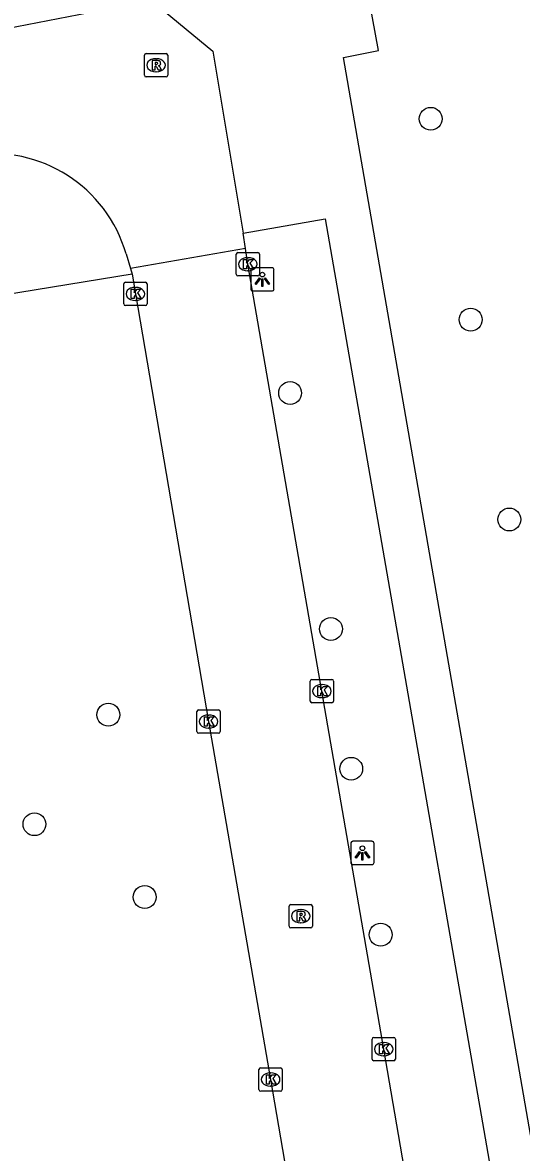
# Model space of a CAD drawing. Extents: x 162880 to 165536, y 384011 to 385179.
# Drawn here: x 164261.4 to 164282.74, y 384864.15 to 384912.52 of the extents above; entities that cross this region are included whole.
import ezdxf

# ---------------------------------------------------------------- set-up
doc = ezdxf.new("R2010")
doc.units = 0
for name, color, linetype in [('IMGEO_Boom', 7, 'Continuous'), ('IMGEO_Kolk', 7, 'Continuous'), ('IMGEO_Lichtpunt', 7, 'Continuous'), ('IMGEO_Rijbaan_lokaal_open', 7, 'Continuous'), ('IMGEO_Rioolput', 7, 'Continuous'), ('IMGEO_Voetpad_open', 7, 'Continuous')]:
    doc.layers.add(name, color=color, linetype=linetype)

msp = doc.modelspace()

# ---------------------------------------------------------------- linework, layer by layer
at = {"layer": 'IMGEO_Boom'}
for centre in [(164278.861, 384908.398), (164280.571, 384899.8), (164272.844, 384896.659), (164282.226, 384891.243), (164274.59, 384886.557), (164265.066, 384882.886), (164275.459, 384880.572), (164261.903, 384878.199), (164266.622, 384875.08), (164276.719, 384873.469)]:
    msp.add_circle(centre, 0.489, dxfattribs=at)
at = {"layer": 'IMGEO_Kolk'}
for p, q in [((164270.534, 384901.745), (164270.534, 384902.597)), ((164270.609, 384902.671), (164271.461, 384902.671)), ((164271.535, 384902.597), (164271.535, 384901.745)), ((164271.022, 384902.451), (164271.047, 384902.451)), ((164271.461, 384901.671), (164270.609, 384901.671)), ((164271.045, 384901.891), (164271.02, 384901.891)), ((164265.723, 384900.474), (164265.723, 384901.326)), ((164265.798, 384901.4), (164266.65, 384901.4)), ((164266.211, 384901.18), (164266.236, 384901.18)), ((164266.724, 384901.326), (164266.724, 384900.474)), ((164266.234, 384900.62), (164266.209, 384900.62)), ((164266.65, 384900.4), (164265.798, 384900.4)), ((164273.704, 384883.471), (164273.704, 384884.323)), ((164273.779, 384884.397), (164274.631, 384884.397)), ((164274.192, 384884.177), (164274.217, 384884.177)), ((164274.705, 384884.323), (164274.705, 384883.471)), ((164274.631, 384883.397), (164273.779, 384883.397)), ((164274.215, 384883.617), (164274.19, 384883.617)), ((164268.854, 384882.166), (164268.854, 384883.018)), ((164268.929, 384883.092), (164269.781, 384883.092)), ((164269.342, 384882.872), (164269.367, 384882.872)), ((164269.855, 384883.018), (164269.855, 384882.166)), ((164269.365, 384882.312), (164269.34, 384882.312)), ((164269.781, 384882.092), (164268.929, 384882.092)), ((164276.351, 384868.143), (164276.351, 384868.995)), ((164276.426, 384869.069), (164277.278, 384869.069)), ((164276.839, 384868.849), (164276.864, 384868.849)), ((164277.352, 384868.995), (164277.352, 384868.143)), ((164276.862, 384868.289), (164276.837, 384868.289)), ((164271.584, 384867.769), (164272.436, 384867.769)), ((164277.278, 384868.069), (164276.426, 384868.069)), ((164271.509, 384866.843), (164271.509, 384867.695)), ((164271.997, 384867.549), (164272.022, 384867.549)), ((164272.51, 384867.695), (164272.51, 384866.843)), ((164272.436, 384866.769), (164271.584, 384866.769)), ((164272.02, 384866.989), (164271.995, 384866.989))]:
    msp.add_line(p, q, dxfattribs=at)
for points in [[(164270.534, 384901.745), (164270.534, 384902.597)], [(164270.609, 384902.671), (164271.461, 384902.671)], [(164271.535, 384902.597), (164271.535, 384901.745)], [(164270.855, 384902.371), (164270.978, 384902.371), (164270.978, 384902.22), (164271.108, 384902.371), (164271.272, 384902.371), (164271.126, 384902.22), (164271.279, 384901.971), (164271.127, 384901.971), (164271.042, 384902.135), (164270.978, 384902.068), (164270.978, 384901.971), (164270.855, 384901.971), (164270.855, 384902.371)], [(164271.461, 384901.671), (164270.609, 384901.671)], [(164265.723, 384900.474), (164265.723, 384901.326)], [(164265.798, 384901.4), (164266.65, 384901.4)], [(164266.724, 384901.326), (164266.724, 384900.474)], [(164266.044, 384901.1), (164266.167, 384901.1), (164266.167, 384900.949), (164266.297, 384901.1), (164266.461, 384901.1), (164266.315, 384900.949), (164266.468, 384900.7), (164266.316, 384900.7), (164266.231, 384900.864), (164266.167, 384900.797), (164266.167, 384900.7), (164266.044, 384900.7), (164266.044, 384901.1)], [(164266.65, 384900.4), (164265.798, 384900.4)], [(164273.704, 384883.471), (164273.704, 384884.323)], [(164273.779, 384884.397), (164274.631, 384884.397)], [(164274.705, 384884.323), (164274.705, 384883.471)], [(164274.025, 384884.097), (164274.148, 384884.097), (164274.148, 384883.946), (164274.278, 384884.097), (164274.442, 384884.097), (164274.296, 384883.946), (164274.449, 384883.697), (164274.297, 384883.697), (164274.212, 384883.861), (164274.148, 384883.794), (164274.148, 384883.697), (164274.025, 384883.697), (164274.025, 384884.097)], [(164274.631, 384883.397), (164273.779, 384883.397)], [(164268.854, 384882.166), (164268.854, 384883.018)], [(164268.929, 384883.092), (164269.781, 384883.092)], [(164269.175, 384882.792), (164269.298, 384882.792), (164269.298, 384882.641), (164269.428, 384882.792), (164269.592, 384882.792), (164269.446, 384882.641), (164269.599, 384882.392), (164269.447, 384882.392), (164269.362, 384882.556), (164269.298, 384882.489), (164269.298, 384882.392), (164269.175, 384882.392), (164269.175, 384882.792)], [(164269.855, 384883.018), (164269.855, 384882.166)], [(164269.781, 384882.092), (164268.929, 384882.092)], [(164276.351, 384868.143), (164276.351, 384868.995)], [(164276.426, 384869.069), (164277.278, 384869.069)], [(164276.672, 384868.769), (164276.795, 384868.769), (164276.795, 384868.618), (164276.925, 384868.769), (164277.089, 384868.769), (164276.943, 384868.618), (164277.096, 384868.369), (164276.944, 384868.369), (164276.859, 384868.533), (164276.795, 384868.466), (164276.795, 384868.369), (164276.672, 384868.369), (164276.672, 384868.769)], [(164277.352, 384868.995), (164277.352, 384868.143)], [(164271.584, 384867.769), (164272.436, 384867.769)], [(164277.278, 384868.069), (164276.426, 384868.069)], [(164271.509, 384866.843), (164271.509, 384867.695)], [(164271.83, 384867.469), (164271.953, 384867.469), (164271.953, 384867.318), (164272.083, 384867.469), (164272.247, 384867.469), (164272.101, 384867.318), (164272.254, 384867.069), (164272.102, 384867.069), (164272.017, 384867.233), (164271.953, 384867.166), (164271.953, 384867.069), (164271.83, 384867.069), (164271.83, 384867.469)], [(164272.51, 384867.695), (164272.51, 384866.843)], [(164272.436, 384866.769), (164271.584, 384866.769)]]:
    msp.add_lwpolyline(points, dxfattribs=at)
for centre, start, end in [((164270.611, 384902.595), 91.552, 178.448), ((164270.611, 384902.595), 91.552, 178.448), ((164271.459, 384902.595), 1.552, 88.448), ((164271.459, 384902.595), 1.552, 88.448), ((164270.611, 384901.747), 181.552, 268.448), ((164270.611, 384901.747), 181.552, 268.448), ((164271.459, 384901.747), 271.552, 358.448), ((164271.459, 384901.747), 271.552, 358.448), ((164265.8, 384901.324), 91.552, 178.448), ((164265.8, 384901.324), 91.552, 178.448), ((164266.648, 384901.324), 1.552, 88.448), ((164266.648, 384901.324), 1.552, 88.448), ((164265.8, 384900.476), 181.552, 268.448), ((164265.8, 384900.476), 181.552, 268.448), ((164266.648, 384900.476), 271.552, 358.448), ((164266.648, 384900.476), 271.552, 358.448), ((164273.781, 384884.321), 91.552, 178.448), ((164273.781, 384884.321), 91.552, 178.448), ((164274.629, 384884.321), 1.552, 88.448), ((164274.629, 384884.321), 1.552, 88.448), ((164273.781, 384883.473), 181.552, 268.448), ((164273.781, 384883.473), 181.552, 268.448), ((164274.629, 384883.473), 271.552, 358.448), ((164274.629, 384883.473), 271.552, 358.448), ((164268.931, 384883.016), 91.552, 178.448), ((164268.931, 384883.016), 91.552, 178.448), ((164269.779, 384883.016), 1.552, 88.448), ((164269.779, 384883.016), 1.552, 88.448), ((164268.931, 384882.168), 181.552, 268.448), ((164268.931, 384882.168), 181.552, 268.448), ((164269.779, 384882.168), 271.552, 358.448), ((164269.779, 384882.168), 271.552, 358.448), ((164276.428, 384868.993), 91.552, 178.448), ((164276.428, 384868.993), 91.552, 178.448), ((164277.276, 384868.993), 1.552, 88.448), ((164277.276, 384868.993), 1.552, 88.448), ((164271.586, 384867.693), 91.552, 178.448), ((164271.586, 384867.693), 91.552, 178.448), ((164272.434, 384867.693), 1.552, 88.448), ((164272.434, 384867.693), 1.552, 88.448), ((164276.428, 384868.145), 181.552, 268.448), ((164276.428, 384868.145), 181.552, 268.448), ((164277.276, 384868.145), 271.552, 358.448), ((164277.276, 384868.145), 271.552, 358.448), ((164271.586, 384866.845), 181.552, 268.448), ((164271.586, 384866.845), 181.552, 268.448), ((164272.434, 384866.845), 271.552, 358.448), ((164272.434, 384866.845), 271.552, 358.448)]:
    msp.add_arc(centre, 0.0765, start, end, dxfattribs=at)
for centre, major_axis, ratio, start_param, end_param in [((164271.021, 384902.171), (-0.387, 0.002), 0.722429, 4.712389, 7.853982), ((164271.046, 384902.171), (-0.39, 0.002), 0.717154, 1.570796, 4.712389), ((164266.21, 384900.9), (-0.387, 0.002), 0.722429, 4.712389, 7.853982), ((164266.235, 384900.9), (-0.39, 0.002), 0.717154, 1.570796, 4.712389), ((164274.191, 384883.897), (-0.387, 0.002), 0.722429, 4.712389, 7.853982), ((164274.216, 384883.897), (-0.39, 0.002), 0.717154, 1.570796, 4.712389), ((164269.341, 384882.592), (-0.387, 0.002), 0.722429, 4.712389, 7.853982), ((164269.366, 384882.592), (-0.39, 0.002), 0.717154, 1.570796, 4.712389), ((164276.838, 384868.569), (-0.387, 0.002), 0.722429, 4.712389, 7.853982), ((164276.863, 384868.569), (-0.39, 0.002), 0.717154, 1.570796, 4.712389), ((164271.996, 384867.269), (-0.387, 0.002), 0.722429, 4.712389, 7.853982), ((164272.021, 384867.269), (-0.39, 0.002), 0.717154, 1.570796, 4.712389)]:
    msp.add_ellipse(centre, major_axis=major_axis, ratio=ratio, start_param=start_param, end_param=end_param, dxfattribs=at)
at = {"layer": 'IMGEO_Lichtpunt'}
for p, q in [((164271.158, 384901.928), (164271.158, 384901.121)), ((164271.158, 384901.928), (164271.158, 384901.121)), ((164272.06, 384902.023), (164271.252, 384902.023)), ((164272.06, 384902.023), (164271.252, 384902.023)), ((164272.154, 384901.121), (164272.154, 384901.928)), ((164272.154, 384901.121), (164272.154, 384901.928)), ((164271.252, 384901.027), (164272.06, 384901.027)), ((164271.252, 384901.027), (164272.06, 384901.027)), ((164276.342, 384877.466), (164275.534, 384877.466)), ((164276.342, 384877.466), (164275.534, 384877.466)), ((164275.44, 384877.371), (164275.44, 384876.564)), ((164275.44, 384877.371), (164275.44, 384876.564)), ((164276.436, 384876.564), (164276.436, 384877.371)), ((164276.436, 384876.564), (164276.436, 384877.371)), ((164275.534, 384876.47), (164276.342, 384876.47)), ((164275.534, 384876.47), (164276.342, 384876.47))]:
    msp.add_line(p, q, dxfattribs=at)
for points in [[(164271.532, 384901.592), (164271.571, 384901.564), (164271.383, 384901.302), (164271.345, 384901.329), (164271.532, 384901.592)], [(164271.744, 384901.564), (164271.782, 384901.591), (164271.969, 384901.329), (164271.93, 384901.301), (164271.744, 384901.564)], [(164271.634, 384901.544), (164271.681, 384901.544), (164271.681, 384901.222), (164271.634, 384901.222), (164271.634, 384901.544)], [(164275.814, 384877.035), (164275.853, 384877.007), (164275.665, 384876.745), (164275.627, 384876.772), (164275.814, 384877.035)], [(164275.916, 384876.987), (164275.963, 384876.987), (164275.963, 384876.665), (164275.916, 384876.665), (164275.916, 384876.987)], [(164276.026, 384877.007), (164276.064, 384877.034), (164276.251, 384876.772), (164276.212, 384876.744), (164276.026, 384877.007)]]:
    msp.add_lwpolyline(points, dxfattribs=at)
for centre in [(164271.657, 384901.726), (164275.939, 384877.169)]:
    msp.add_circle(centre, 0.0994, dxfattribs=at)
for centre, start, end in [((164271.252, 384901.928), 90, 180), ((164271.252, 384901.928), 90, 180), ((164272.06, 384901.928), 0, 90), ((164272.06, 384901.928), 0, 90), ((164271.252, 384901.121), 180, 270), ((164271.252, 384901.121), 180, 270), ((164272.06, 384901.121), 270, 0), ((164272.06, 384901.121), 270, 360), ((164275.534, 384877.371), 90, 180), ((164275.534, 384877.371), 90, 180), ((164276.342, 384877.371), 0, 90), ((164276.342, 384877.371), 0, 90), ((164275.534, 384876.564), 180, 270), ((164275.534, 384876.564), 180, 270), ((164276.342, 384876.564), 270, 0), ((164276.342, 384876.564), 270, 360)]:
    msp.add_arc(centre, 0.0946, start, end, dxfattribs=at)
at = {"layer": 'IMGEO_Rijbaan_lokaal_open'}
for points in [[(164266.921, 384913.443), (164269.532, 384911.3), (164270.84, 384903.507)], [(164265.575, 384913.185), (164257.154, 384911.57)], [(164270.942, 384902.839), (164270.84, 384903.507)], [(164265.828, 384902.611), (164266.013, 384901.996)], [(164270.942, 384902.839), (164266.013, 384901.996)], [(164280.258, 384848.717), (164276.85, 384868.569), (164274.203, 384883.897), (164271.035, 384902.171), (164270.942, 384902.839)], [(164266.013, 384901.996), (164266.082, 384901.752)], [(164266.082, 384901.752), (164266.225, 384900.9), (164269.356, 384882.592), (164272.01, 384867.269), (164275.29, 384848.12)]]:
    msp.add_lwpolyline(points, dxfattribs=at)
msp.add_arc((164260.103, 384900.957), 5.959, 16.1101, 98.7711, dxfattribs=at)
at = {"layer": 'IMGEO_Rioolput'}
for p, q in [((164266.608, 384910.264), (164266.608, 384911.116)), ((164266.683, 384911.19), (164267.535, 384911.19)), ((164267.096, 384910.97), (164267.121, 384910.97)), ((164267.609, 384911.116), (164267.609, 384910.264)), ((164267.119, 384910.41), (164267.094, 384910.41)), ((164267.535, 384910.19), (164266.683, 384910.19)), ((164272.799, 384873.836), (164272.799, 384874.688)), ((164272.874, 384874.762), (164273.726, 384874.762)), ((164273.287, 384874.542), (164273.312, 384874.542)), ((164273.8, 384874.688), (164273.8, 384873.836)), ((164273.726, 384873.762), (164272.874, 384873.762)), ((164273.31, 384873.982), (164273.285, 384873.982))]:
    msp.add_line(p, q, dxfattribs=at)
for points in [[(164266.608, 384910.264), (164266.608, 384911.116)], [(164266.683, 384911.19), (164267.535, 384911.19)], [(164267.197, 384910.888), (164266.945, 384910.89), (164266.945, 384910.49)], [(164267.123, 384910.809), (164267.069, 384910.809), (164267.069, 384910.728)], [(164267.609, 384911.116), (164267.609, 384910.264)], [(164266.945, 384910.49), (164267.069, 384910.49), (164267.069, 384910.652), (164267.08, 384910.652)], [(164267.069, 384910.728), (164267.121, 384910.728)], [(164267.127, 384910.623), (164267.198, 384910.49), (164267.338, 384910.49), (164267.273, 384910.616)], [(164267.535, 384910.19), (164266.683, 384910.19)], [(164272.799, 384873.836), (164272.799, 384874.688)], [(164272.874, 384874.762), (164273.726, 384874.762)], [(164273.8, 384874.688), (164273.8, 384873.836)], [(164273.388, 384874.46), (164273.136, 384874.462), (164273.136, 384874.062)], [(164273.136, 384874.062), (164273.26, 384874.062), (164273.26, 384874.224), (164273.271, 384874.224)], [(164273.314, 384874.381), (164273.26, 384874.381), (164273.26, 384874.3)], [(164273.26, 384874.3), (164273.312, 384874.3)], [(164273.318, 384874.195), (164273.389, 384874.062), (164273.529, 384874.062), (164273.464, 384874.188)], [(164273.726, 384873.762), (164272.874, 384873.762)]]:
    msp.add_lwpolyline(points, dxfattribs=at)
for centre, radius, start, end in [((164266.685, 384911.114), 0.0765, 91.552, 178.448), ((164266.685, 384911.114), 0.0765, 91.552, 178.448), ((164267.129, 384910.713), 0.0964, 77.0061, 93.1865), ((164267.143, 384910.77), 0.0378, 276.6634, 79.6772), ((164267.196, 384910.778), 0.109, 350.3612, 89.416), ((164267.533, 384911.114), 0.0765, 1.552, 88.448), ((164267.533, 384911.114), 0.0765, 1.552, 88.448), ((164267.079, 384910.599), 0.0533, 26.0293, 88.6989), ((164267.105, 384910.917), 0.19, 274.7715, 282.9687), ((164267.194, 384910.778), 0.112, 277.5842, 350.9817), ((164267.178, 384910.563), 0.108, 29.5134, 73.7905), ((164266.685, 384910.266), 0.0765, 181.552, 268.448), ((164266.685, 384910.266), 0.0765, 181.552, 268.448), ((164267.533, 384910.266), 0.0765, 271.552, 358.448), ((164267.533, 384910.266), 0.0765, 271.552, 358.448), ((164272.876, 384874.686), 0.0765, 91.552, 178.448), ((164272.876, 384874.686), 0.0765, 91.552, 178.448), ((164273.724, 384874.686), 0.0765, 1.552, 88.448), ((164273.724, 384874.686), 0.0765, 1.552, 88.448), ((164273.27, 384874.171), 0.0533, 26.0293, 88.6989), ((164273.296, 384874.489), 0.19, 274.7715, 282.9687), ((164273.32, 384874.285), 0.0964, 77.0061, 93.1865), ((164273.334, 384874.342), 0.0378, 276.6634, 79.6772), ((164273.387, 384874.35), 0.109, 350.3612, 89.416), ((164273.385, 384874.35), 0.112, 277.5842, 350.9817), ((164273.369, 384874.135), 0.108, 29.5134, 73.7905), ((164272.876, 384873.838), 0.0765, 181.552, 268.448), ((164272.876, 384873.838), 0.0765, 181.552, 268.448), ((164273.724, 384873.838), 0.0765, 271.552, 358.448), ((164273.724, 384873.838), 0.0765, 271.552, 358.448)]:
    msp.add_arc(centre, radius, start, end, dxfattribs=at)
for centre, major_axis, ratio, start_param, end_param in [((164267.095, 384910.69), (-0.387, 0.002), 0.722429, 4.712389, 7.853982), ((164267.12, 384910.69), (-0.39, 0.002), 0.717154, 1.570796, 4.712389), ((164273.286, 384874.262), (-0.387, 0.002), 0.722429, 4.712389, 7.853982), ((164273.311, 384874.262), (-0.39, 0.002), 0.717154, 1.570796, 4.712389)]:
    msp.add_ellipse(centre, major_axis=major_axis, ratio=ratio, start_param=start_param, end_param=end_param, dxfattribs=at)
at = {"layer": 'IMGEO_Voetpad_open'}
for points in [[(164285.69, 384850.205), (164275.123, 384911.029), (164276.632, 384911.329), (164275.983, 384914.83), (164274.498, 384914.586), (164274.356, 384915.396)], [(164270.84, 384903.507), (164274.341, 384904.109), (164283.998, 384848.6)], [(164266.082, 384901.752), (164259.16, 384900.623)]]:
    msp.add_lwpolyline(points, dxfattribs=at)

doc.saveas('drawing.dxf')
